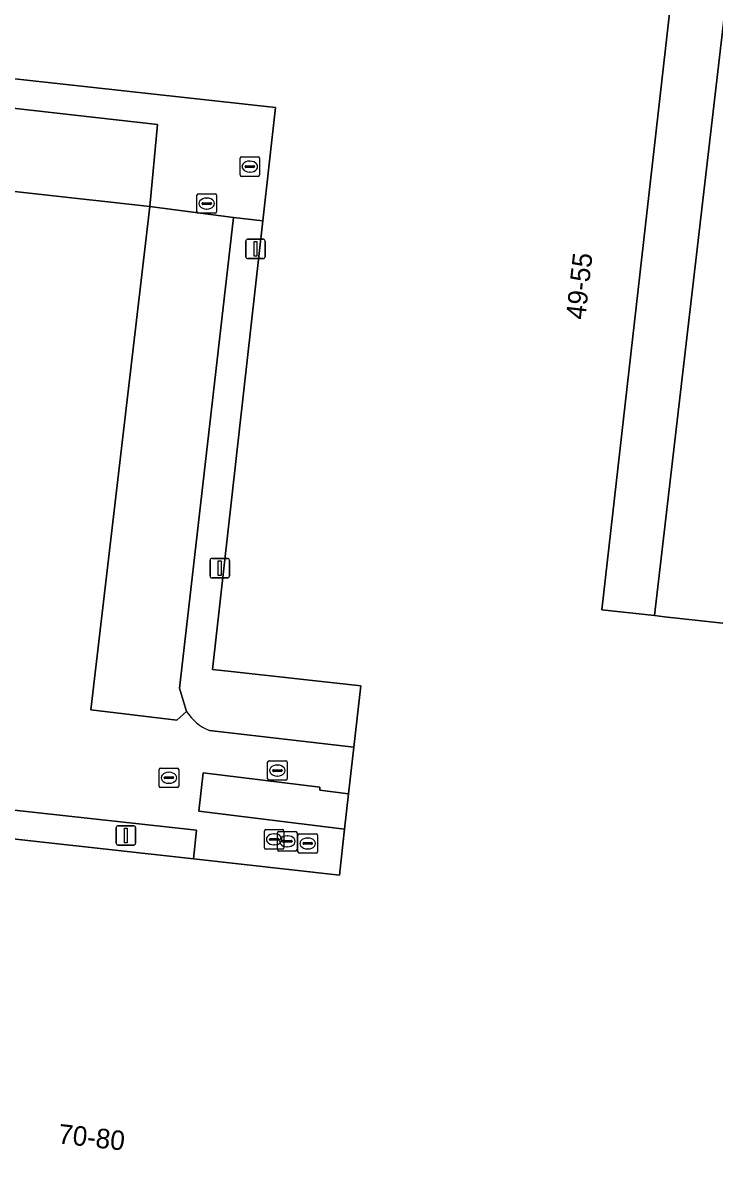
# Model space of a CAD drawing. Extents: x 162026 to 163502, y 387295 to 388169.
# Drawn here: x 162319.6 to 162355, y 387554 to 387613.3 of the extents above; entities that cross this region are included whole.
import ezdxf

# ---------------------------------------------------------------- set-up
doc = ezdxf.new("R2010")
doc.units = 0
for name, color, linetype in [('IMGEO_Brandkraan', 7, 'Continuous'), ('IMGEO_Kolk', 7, 'Continuous'), ('IMGEO_Lichtmast', 7, 'Continuous'), ('IMGEO_Pand', 7, 'Continuous'), ('IMGEO_Pand_nummerreeks', 7, 'Continuous'), ('IMGEO_Parkeervlak_open', 7, 'Continuous'), ('IMGEO_Rijbaan_lokaal_gesloten', 7, 'Continuous'), ('IMGEO_Rijbaan_lokaal_open', 7, 'Continuous'), ('IMGEO_Rioolput', 7, 'Continuous'), ('IMGEO_Voetpad_open', 7, 'Continuous')]:
    doc.layers.add(name, color=color, linetype=linetype)

msp = doc.modelspace()

# ---------------------------------------------------------------- linework, layer by layer
at = {"layer": 'IMGEO_Brandkraan'}
for p, q in [((162330.69, 387605.555), (162330.69, 387606.407)), ((162330.765, 387606.481), (162331.617, 387606.481)), ((162330.992, 387606.024), (162331.39, 387606.024)), ((162331.178, 387606.261), (162331.203, 387606.261)), ((162331.691, 387606.407), (162331.691, 387605.555)), ((162331.617, 387605.481), (162330.765, 387605.481)), ((162330.949, 387605.975), (162330.949, 387605.987)), ((162331.387, 387605.938), (162330.989, 387605.938)), ((162331.201, 387605.701), (162331.176, 387605.701)), ((162331.433, 387605.987), (162331.433, 387605.975))]:
    msp.add_line(p, q, dxfattribs=at)
for points in [[(162330.69, 387605.555), (162330.69, 387606.407)], [(162330.765, 387606.481), (162331.617, 387606.481)], [(162331.691, 387606.407), (162331.691, 387605.555)], [(162331.617, 387605.481), (162330.765, 387605.481)]]:
    msp.add_lwpolyline(points, dxfattribs=at)
for centre, radius, start, end in [((162330.767, 387606.405), 0.0765, 91.55205, 178.44795), ((162330.767, 387606.405), 0.0765, 91.55205, 178.44795), ((162330.989, 387605.984), 0.0403, 85.87752, 175.75265), ((162331.394, 387605.986), 0.0386, 1.73085, 96.63898), ((162331.615, 387606.405), 0.0765, 1.55205, 88.44795), ((162331.615, 387606.405), 0.0765, 1.55205, 88.44795), ((162330.767, 387605.557), 0.0765, 181.55205, 268.44795), ((162330.767, 387605.557), 0.0765, 181.55205, 268.44795), ((162330.986, 387605.974), 0.0366, 178.93798, 274.71019), ((162331.39, 387605.981), 0.043, 264.86636, 352.45326), ((162331.615, 387605.557), 0.0765, 271.55205, 358.44795), ((162331.615, 387605.557), 0.0765, 271.55205, 358.44795)]:
    msp.add_arc(centre, radius, start, end, dxfattribs=at)
for centre, major_axis, ratio, start_param, end_param in [((162331.177, 387605.981), (-0.387, 0.002), 0.722429, 4.712389, 7.853982), ((162331.202, 387605.981), (-0.39, 0.002), 0.717154, 1.570796, 4.712389)]:
    msp.add_ellipse(centre, major_axis=major_axis, ratio=ratio, start_param=start_param, end_param=end_param, dxfattribs=at)
at = {"layer": 'IMGEO_Kolk'}
for p, q in [((162326.615, 387575.148), (162327.467, 387575.148)), ((162326.54, 387574.222), (162326.54, 387575.074)), ((162326.799, 387574.642), (162326.799, 387574.654)), ((162327.237, 387574.605), (162326.839, 387574.605)), ((162326.842, 387574.691), (162327.24, 387574.691)), ((162327.028, 387574.928), (162327.053, 387574.928)), ((162327.283, 387574.654), (162327.283, 387574.642)), ((162327.541, 387575.074), (162327.541, 387574.222)), ((162327.467, 387574.148), (162326.615, 387574.148)), ((162327.051, 387574.368), (162327.026, 387574.368)), ((162331.938, 387571.064), (162331.938, 387571.916)), ((162332.013, 387571.99), (162332.865, 387571.99)), ((162332.426, 387571.77), (162332.451, 387571.77)), ((162332.939, 387571.916), (162332.939, 387571.064)), ((162332.865, 387570.99), (162332.013, 387570.99)), ((162332.197, 387571.484), (162332.197, 387571.496)), ((162332.635, 387571.447), (162332.237, 387571.447)), ((162332.24, 387571.533), (162332.638, 387571.533)), ((162332.449, 387571.21), (162332.424, 387571.21)), ((162332.681, 387571.496), (162332.681, 387571.484))]:
    msp.add_line(p, q, dxfattribs=at)
for points in [[(162326.615, 387575.148), (162327.467, 387575.148)], [(162326.54, 387574.222), (162326.54, 387575.074)], [(162327.541, 387575.074), (162327.541, 387574.222)], [(162327.467, 387574.148), (162326.615, 387574.148)], [(162331.938, 387571.064), (162331.938, 387571.916)], [(162332.013, 387571.99), (162332.865, 387571.99)], [(162332.939, 387571.916), (162332.939, 387571.064)], [(162332.865, 387570.99), (162332.013, 387570.99)]]:
    msp.add_lwpolyline(points, dxfattribs=at)
for centre, radius, start, end in [((162326.617, 387575.072), 0.0765, 91.55205, 178.44795), ((162326.617, 387575.072), 0.0765, 91.55205, 178.44795), ((162327.465, 387575.072), 0.0765, 1.55205, 88.44795), ((162327.465, 387575.072), 0.0765, 1.55205, 88.44795), ((162326.839, 387574.651), 0.0403, 85.87752, 175.75265), ((162326.836, 387574.641), 0.0366, 178.93798, 274.71019), ((162327.24, 387574.648), 0.043, 264.86636, 352.45326), ((162327.244, 387574.653), 0.0386, 1.73085, 96.63898), ((162326.617, 387574.224), 0.0765, 181.55205, 268.44795), ((162326.617, 387574.224), 0.0765, 181.55205, 268.44795), ((162327.465, 387574.224), 0.0765, 271.55205, 358.44795), ((162327.465, 387574.224), 0.0765, 271.55205, 358.44795), ((162332.015, 387571.914), 0.0765, 91.55205, 178.44795), ((162332.015, 387571.914), 0.0765, 91.55205, 178.44795), ((162332.863, 387571.914), 0.0765, 1.55205, 88.44795), ((162332.863, 387571.914), 0.0765, 1.55205, 88.44795), ((162332.015, 387571.066), 0.0765, 181.55205, 268.44795), ((162332.015, 387571.066), 0.0765, 181.55205, 268.44795), ((162332.237, 387571.493), 0.0403, 85.87752, 175.75265), ((162332.234, 387571.483), 0.0366, 178.93798, 274.71019), ((162332.638, 387571.49), 0.043, 264.86636, 352.45326), ((162332.642, 387571.495), 0.0386, 1.73085, 96.63898), ((162332.863, 387571.066), 0.0765, 271.55205, 358.44795), ((162332.863, 387571.066), 0.0765, 271.55205, 358.44795)]:
    msp.add_arc(centre, radius, start, end, dxfattribs=at)
for centre, major_axis, ratio, start_param, end_param in [((162327.027, 387574.648), (-0.387, 0.002), 0.722429, 4.712389, 7.853982), ((162327.052, 387574.648), (-0.39, 0.002), 0.717154, 1.570796, 4.712389), ((162332.425, 387571.49), (-0.387, 0.002), 0.722429, 4.712389, 7.853982), ((162332.45, 387571.49), (-0.39, 0.002), 0.717154, 1.570796, 4.712389)]:
    msp.add_ellipse(centre, major_axis=major_axis, ratio=ratio, start_param=start_param, end_param=end_param, dxfattribs=at)
at = {"layer": 'IMGEO_Lichtmast'}
for p, q in [((162330.986, 387601.361), (162330.986, 387602.161)), ((162330.986, 387602.161), (162330.986, 387601.361)), ((162331.086, 387602.261), (162331.876, 387602.261)), ((162331.876, 387602.261), (162331.086, 387602.261)), ((162331.976, 387602.161), (162331.976, 387601.361)), ((162331.976, 387601.361), (162331.976, 387602.161)), ((162331.876, 387601.261), (162331.086, 387601.261)), ((162331.086, 387601.261), (162331.876, 387601.261)), ((162329.252, 387585.894), (162330.042, 387585.894)), ((162330.042, 387585.894), (162329.252, 387585.894)), ((162329.152, 387584.994), (162329.152, 387585.794)), ((162329.152, 387585.794), (162329.152, 387584.994)), ((162330.142, 387585.794), (162330.142, 387584.994)), ((162330.142, 387584.994), (162330.142, 387585.794)), ((162330.042, 387584.894), (162329.252, 387584.894)), ((162329.252, 387584.894), (162330.042, 387584.894)), ((162324.437, 387572.191), (162325.227, 387572.191)), ((162325.227, 387572.191), (162324.437, 387572.191)), ((162324.337, 387571.291), (162324.337, 387572.091)), ((162324.337, 387572.091), (162324.337, 387571.291)), ((162325.327, 387572.091), (162325.327, 387571.291)), ((162325.327, 387571.291), (162325.327, 387572.091)), ((162325.227, 387571.191), (162324.437, 387571.191)), ((162324.437, 387571.191), (162325.227, 387571.191))]:
    msp.add_line(p, q, dxfattribs=at)
for points in [[(162331.406, 387602.136), (162331.556, 387602.136), (162331.556, 387601.386), (162331.406, 387601.386), (162331.406, 387602.136)], [(162329.572, 387585.769), (162329.722, 387585.769), (162329.722, 387585.019), (162329.572, 387585.019), (162329.572, 387585.769)], [(162324.757, 387572.066), (162324.907, 387572.066), (162324.907, 387571.316), (162324.757, 387571.316), (162324.757, 387572.066)]]:
    msp.add_lwpolyline(points, dxfattribs=at)
for centre, start, end in [((162331.086, 387602.161), 90, 180), ((162331.086, 387602.161), 90, 180), ((162331.876, 387602.161), 0, 90), ((162331.876, 387602.161), 360, 90), ((162331.086, 387601.361), 180, 270), ((162331.086, 387601.361), 180, 270), ((162331.876, 387601.361), 270, 0), ((162331.876, 387601.361), 270, 0), ((162329.252, 387585.794), 90, 180), ((162329.252, 387585.794), 90, 180), ((162330.042, 387585.794), 0, 90), ((162330.042, 387585.794), 360, 90), ((162329.252, 387584.994), 180, 270), ((162329.252, 387584.994), 180, 270), ((162330.042, 387584.994), 270, 0), ((162330.042, 387584.994), 270, 0), ((162324.437, 387572.091), 90, 180), ((162324.437, 387572.091), 90, 180), ((162325.227, 387572.091), 0, 90), ((162325.227, 387572.091), 360, 90), ((162324.437, 387571.291), 180, 270), ((162324.437, 387571.291), 180, 270), ((162325.227, 387571.291), 270, 0), ((162325.227, 387571.291), 270, 0)]:
    msp.add_arc(centre, 0.1, start, end, dxfattribs=at)
at = {"layer": 'IMGEO_Pand'}
for points in [[(162360.935, 387581.973), (162352.454, 387582.905), (162351.943, 387582.961), (162349.238, 387583.259), (162353.049, 387616.866)], [(162279.706, 387584.469), (162299.117, 387582.352), (162301.839, 387606.644), (162302.475, 387612.314), (162332.502, 387609.005), (162331.853, 387603.196), (162329.284, 387580.198), (162330.228, 387580.094), (162336.881, 387579.36), (162336.765, 387578.325), (162336.528, 387576.22), (162336.258, 387573.824), (162336.053, 387572.005), (162335.788, 387569.652), (162328.303, 387570.491), (162287.798, 387574.976), (162287.507, 387572.471), (162278.491, 387573.437)]]:
    msp.add_lwpolyline(points, dxfattribs=at)
at = {"layer": 'IMGEO_Parkeervlak_open'}
for points in [[(162326.063, 387603.928), (162326.449, 387608.135), (162308.27, 387610.183), (162307.832, 387605.954)], [(162326.063, 387603.928), (162323.032, 387578.125), (162327.449, 387577.597), (162327.942, 387578.048), (162327.589, 387579.245), (162330.349, 387603.377)]]:
    msp.add_lwpolyline(points, close=True, dxfattribs=at)
at = {"layer": 'IMGEO_Rijbaan_lokaal_gesloten'}
msp.add_lwpolyline([(162336.258, 387573.824), (162334.779, 387574.011), (162334.776, 387574.174), (162328.795, 387574.893), (162328.576, 387572.932), (162336.053, 387572.005)], close=True, dxfattribs=at)
at = {"layer": 'IMGEO_Rijbaan_lokaal_open'}
for points in [[(162326.063, 387603.928), (162307.832, 387605.954)], [(162327.942, 387578.048), (162327.449, 387577.597), (162323.032, 387578.125), (162326.063, 387603.928)], [(162278.897, 387577.398), (162328.456, 387571.969), (162328.303, 387570.491)], [(162336.528, 387576.22), (162329.117, 387577.068)], [(162336.258, 387573.824), (162336.528, 387576.22)], [(162336.053, 387572.005), (162328.576, 387572.932), (162328.795, 387574.893), (162334.776, 387574.174), (162334.779, 387574.011), (162336.258, 387573.824)], [(162328.303, 387570.491), (162335.788, 387569.652), (162336.053, 387572.005)]]:
    msp.add_lwpolyline(points, dxfattribs=at)
msp.add_arc((162330.127, 387579.474), 2.61, 213.12299, 247.21792, dxfattribs=at)
at = {"layer": 'IMGEO_Rioolput'}
for p, q in [((162328.48, 387603.66), (162328.48, 387604.512)), ((162328.555, 387604.586), (162329.407, 387604.586)), ((162328.968, 387604.366), (162328.993, 387604.366)), ((162329.481, 387604.512), (162329.481, 387603.66)), ((162328.739, 387604.08), (162328.739, 387604.092)), ((162329.177, 387604.043), (162328.779, 387604.043)), ((162328.782, 387604.129), (162329.18, 387604.129)), ((162328.991, 387603.806), (162328.966, 387603.806)), ((162329.223, 387604.092), (162329.223, 387604.08)), ((162329.407, 387603.586), (162328.555, 387603.586)), ((162332.103, 387574.592), (162332.103, 387575.444)), ((162332.178, 387575.518), (162333.03, 387575.518)), ((162332.591, 387575.298), (162332.616, 387575.298)), ((162333.104, 387575.444), (162333.104, 387574.592)), ((162332.362, 387575.012), (162332.362, 387575.024)), ((162332.8, 387574.975), (162332.402, 387574.975)), ((162332.405, 387575.061), (162332.803, 387575.061)), ((162332.614, 387574.738), (162332.589, 387574.738)), ((162332.846, 387575.024), (162332.846, 387575.012)), ((162333.03, 387574.518), (162332.178, 387574.518)), ((162332.611, 387570.965), (162332.611, 387571.817)), ((162332.686, 387571.891), (162333.538, 387571.891)), ((162333.099, 387571.671), (162333.124, 387571.671)), ((162333.612, 387571.817), (162333.612, 387570.965)), ((162333.658, 387570.854), (162333.658, 387571.706)), ((162333.733, 387571.78), (162334.585, 387571.78)), ((162334.659, 387571.706), (162334.659, 387570.854)), ((162332.87, 387571.385), (162332.87, 387571.397)), ((162333.308, 387571.348), (162332.91, 387571.348)), ((162332.913, 387571.434), (162333.311, 387571.434)), ((162333.122, 387571.111), (162333.097, 387571.111)), ((162333.354, 387571.397), (162333.354, 387571.385)), ((162333.917, 387571.274), (162333.917, 387571.286)), ((162334.355, 387571.237), (162333.957, 387571.237)), ((162333.96, 387571.323), (162334.358, 387571.323)), ((162334.169, 387571), (162334.144, 387571)), ((162334.146, 387571.56), (162334.171, 387571.56)), ((162334.401, 387571.286), (162334.401, 387571.274)), ((162333.538, 387570.891), (162332.686, 387570.891)), ((162334.585, 387570.78), (162333.733, 387570.78))]:
    msp.add_line(p, q, dxfattribs=at)
for points in [[(162328.48, 387603.66), (162328.48, 387604.512)], [(162328.555, 387604.586), (162329.407, 387604.586)], [(162329.481, 387604.512), (162329.481, 387603.66)], [(162329.407, 387603.586), (162328.555, 387603.586)], [(162332.103, 387574.592), (162332.103, 387575.444)], [(162332.178, 387575.518), (162333.03, 387575.518)], [(162333.104, 387575.444), (162333.104, 387574.592)], [(162333.03, 387574.518), (162332.178, 387574.518)], [(162332.611, 387570.965), (162332.611, 387571.817)], [(162332.686, 387571.891), (162333.538, 387571.891)], [(162333.612, 387571.817), (162333.612, 387570.965)], [(162333.658, 387570.854), (162333.658, 387571.706)], [(162333.733, 387571.78), (162334.585, 387571.78)], [(162334.659, 387571.706), (162334.659, 387570.854)], [(162333.538, 387570.891), (162332.686, 387570.891)], [(162334.585, 387570.78), (162333.733, 387570.78)]]:
    msp.add_lwpolyline(points, dxfattribs=at)
for centre, radius, start, end in [((162328.557, 387604.51), 0.0765, 91.55205, 178.44795), ((162328.557, 387604.51), 0.0765, 91.55205, 178.44795), ((162329.405, 387604.51), 0.0765, 1.55205, 88.44795), ((162329.405, 387604.51), 0.0765, 1.55205, 88.44795), ((162328.557, 387603.662), 0.0765, 181.55205, 268.44795), ((162328.557, 387603.662), 0.0765, 181.55205, 268.44795), ((162328.779, 387604.089), 0.0403, 85.87752, 175.75265), ((162328.776, 387604.079), 0.0366, 178.93798, 274.71019), ((162329.18, 387604.086), 0.043, 264.86636, 352.45326), ((162329.184, 387604.091), 0.0386, 1.73085, 96.63898), ((162329.405, 387603.662), 0.0765, 271.55205, 358.44795), ((162329.405, 387603.662), 0.0765, 271.55205, 358.44795), ((162332.18, 387575.442), 0.0765, 91.55205, 178.44795), ((162332.18, 387575.442), 0.0765, 91.55205, 178.44795), ((162333.028, 387575.442), 0.0765, 1.55205, 88.44795), ((162333.028, 387575.442), 0.0765, 1.55205, 88.44795), ((162332.18, 387574.594), 0.0765, 181.55205, 268.44795), ((162332.18, 387574.594), 0.0765, 181.55205, 268.44795), ((162332.402, 387575.021), 0.0403, 85.87752, 175.75265), ((162332.399, 387575.011), 0.0366, 178.93798, 274.71019), ((162332.803, 387575.018), 0.043, 264.86636, 352.45326), ((162332.807, 387575.023), 0.0386, 1.73085, 96.63898), ((162333.028, 387574.594), 0.0765, 271.55205, 358.44795), ((162333.028, 387574.594), 0.0765, 271.55205, 358.44795), ((162332.688, 387571.815), 0.0765, 91.55205, 178.44795), ((162332.688, 387571.815), 0.0765, 91.55205, 178.44795), ((162333.536, 387571.815), 0.0765, 1.55205, 88.44795), ((162333.536, 387571.815), 0.0765, 1.55205, 88.44795), ((162333.735, 387571.704), 0.0765, 91.55205, 178.44795), ((162333.735, 387571.704), 0.0765, 91.55205, 178.44795), ((162334.583, 387571.704), 0.0765, 1.55205, 88.44795), ((162334.583, 387571.704), 0.0765, 1.55205, 88.44795), ((162332.91, 387571.394), 0.0403, 85.87752, 175.75265), ((162332.907, 387571.384), 0.0366, 178.93798, 274.71019), ((162333.311, 387571.391), 0.043, 264.86636, 352.45326), ((162333.315, 387571.396), 0.0386, 1.73085, 96.63898), ((162333.957, 387571.283), 0.0403, 85.87752, 175.75265), ((162333.954, 387571.273), 0.0366, 178.93798, 274.71019), ((162334.358, 387571.28), 0.043, 264.86636, 352.45326), ((162334.362, 387571.285), 0.0386, 1.73085, 96.63898), ((162332.688, 387570.967), 0.0765, 181.55205, 268.44795), ((162332.688, 387570.967), 0.0765, 181.55205, 268.44795), ((162333.536, 387570.967), 0.0765, 271.55205, 358.44795), ((162333.536, 387570.967), 0.0765, 271.55205, 358.44795), ((162333.735, 387570.856), 0.0765, 181.55205, 268.44795), ((162333.735, 387570.856), 0.0765, 181.55205, 268.44795), ((162334.583, 387570.856), 0.0765, 271.55205, 358.44795), ((162334.583, 387570.856), 0.0765, 271.55205, 358.44795)]:
    msp.add_arc(centre, radius, start, end, dxfattribs=at)
for centre, major_axis, ratio, start_param, end_param in [((162328.967, 387604.086), (-0.387, 0.002), 0.722429, 4.712389, 7.853982), ((162328.992, 387604.086), (-0.39, 0.002), 0.717154, 1.570796, 4.712389), ((162332.59, 387575.018), (-0.387, 0.002), 0.722429, 4.712389, 7.853982), ((162332.615, 387575.018), (-0.39, 0.002), 0.717154, 1.570796, 4.712389), ((162333.098, 387571.391), (-0.387, 0.002), 0.722429, 4.712389, 7.853982), ((162333.123, 387571.391), (-0.39, 0.002), 0.717154, 1.570796, 4.712389), ((162334.145, 387571.28), (-0.387, 0.002), 0.722429, 4.712389, 7.853982), ((162334.17, 387571.28), (-0.39, 0.002), 0.717154, 1.570796, 4.712389)]:
    msp.add_ellipse(centre, major_axis=major_axis, ratio=ratio, start_param=start_param, end_param=end_param, dxfattribs=at)
at = {"layer": 'IMGEO_Voetpad_open'}
for points in [[(162364.534, 387611.918), (162365.431, 387620.069), (162356.362, 387620.977), (162355.852, 387616.592), (162351.943, 387582.961), (162352.454, 387582.905), (162360.935, 387581.973), (162373.768, 387580.561), (162373.225, 387575.616), (162370.078, 387547.752), (162369.725, 387544.71), (162370.028, 387544.676), (162377.504, 387543.833), (162377.835, 387543.796), (162383.487, 387594.169), (162362.831, 387596.441)], [(162355.852, 387616.592), (162353.049, 387616.866), (162349.238, 387583.259), (162351.943, 387582.961)], [(162332.502, 387609.005), (162302.475, 387612.314), (162301.839, 387606.644), (162303.306, 387606.475), (162307.832, 387605.954), (162308.27, 387610.183), (162326.449, 387608.135), (162326.063, 387603.928), (162330.349, 387603.377), (162331.853, 387603.196)], [(162278.897, 387577.398), (162278.751, 387575.978), (162278.491, 387573.437), (162287.507, 387572.471), (162287.798, 387574.976), (162328.303, 387570.491), (162328.456, 387571.969)]]:
    msp.add_lwpolyline(points, close=True, dxfattribs=at)
for points in [[(162336.765, 387578.325), (162336.881, 387579.36), (162330.228, 387580.094), (162329.284, 387580.198), (162331.853, 387603.196), (162330.349, 387603.377), (162327.589, 387579.245), (162327.942, 387578.048)], [(162329.117, 387577.068), (162336.528, 387576.22), (162336.765, 387578.325)]]:
    msp.add_lwpolyline(points, dxfattribs=at)
msp.add_arc((162330.127, 387579.474), 2.61, 213.12299, 247.21792, dxfattribs=at)

# ---------------------------------------------------------------- texts
at = {"layer": 'IMGEO_Pand_nummerreeks'}
for s, rotation, p in [('49-55', 83.53725, (162348.387, 387598.104)), ('70-80', 353.59433, (162321.323, 387555.911))]:
    msp.add_text(s, height=1, rotation=rotation, dxfattribs=at).set_placement(p)

doc.saveas('drawing.dxf')
